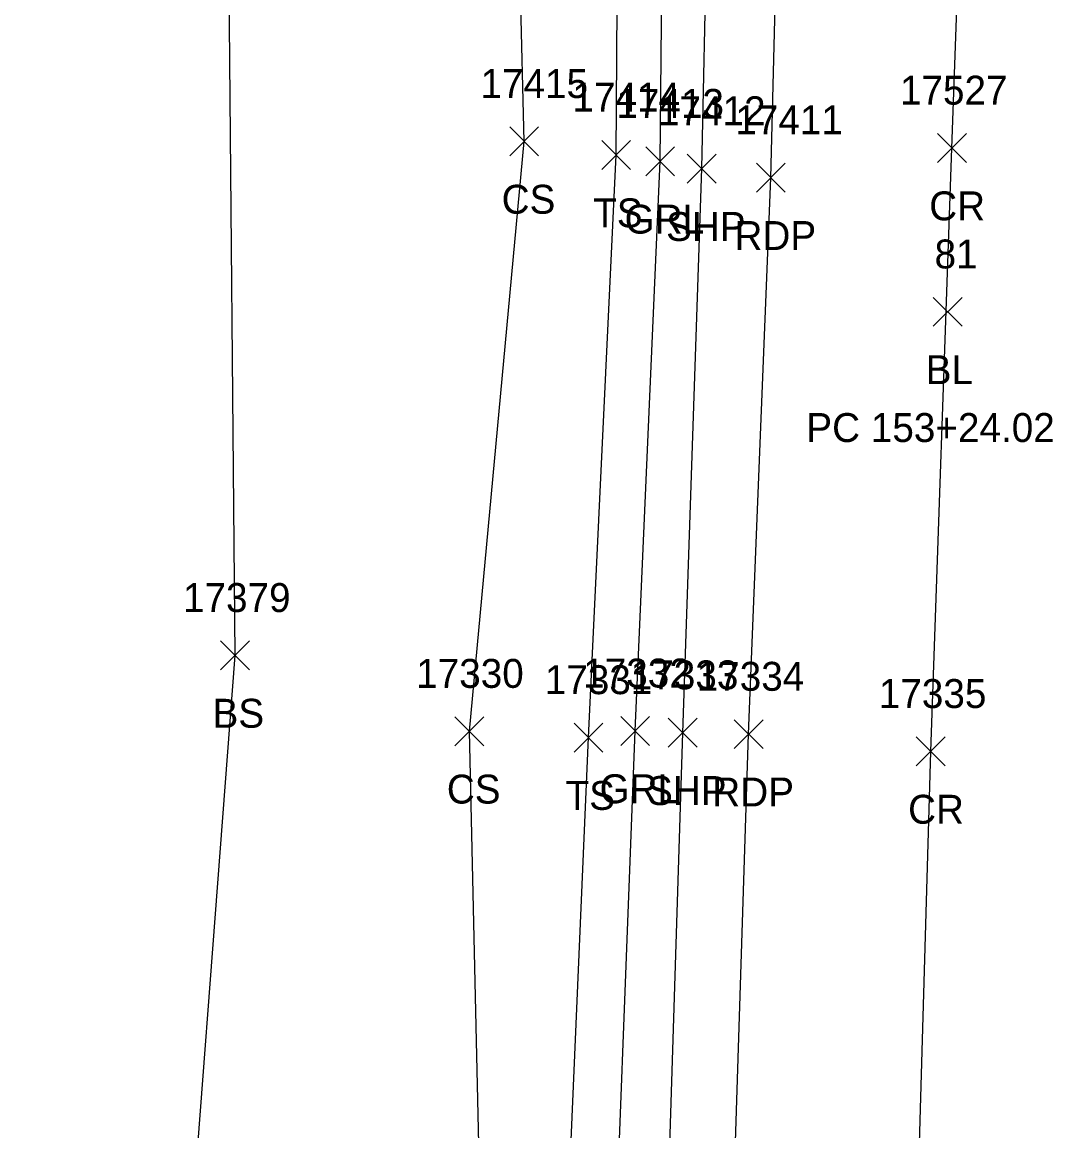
# Model space of a CAD drawing. Extents: x 1439173 to 1457902, y 641926 to 659889.
# Drawn here: x 1445653.5 to 1445724.7, y 657344 to 657420.7 of the extents above; entities that cross this region are included whole.
import ezdxf

# ---------------------------------------------------------------- set-up
doc = ezdxf.new("R2010")
doc.units = 0
for name, color, linetype in [('C_A', 7, 'Continuous'), ('C_C', 7, 'Continuous'), ('C_I', 7, 'Continuous'), ('C_TIC', 7, 'Continuous'), ('L_A', 7, 'Continuous'), ('L_I', 7, 'Continuous'), ('L_TIC', 7, 'Continuous'), ('LELB', 7, 'Continuous'), ('P_A', 7, 'Continuous'), ('P_I', 7, 'Continuous'), ('P_TIC', 7, 'Continuous'), ('PET', 7, 'Continuous'), ('PRC', 7, 'Continuous'), ('PSP', 7, 'Continuous'), ('R_A', 7, 'Continuous'), ('R_I', 7, 'Continuous'), ('R_TIC', 7, 'Continuous'), ('RGR', 7, 'Continuous')]:
    doc.layers.add(name, color=color, linetype=linetype)

msp = doc.modelspace()

# ---------------------------------------------------------------- linework, layer by layer
at = {"layer": 'C_TIC'}
for points in [[(1445716.433, 657399.661), (1445718.433, 657401.661)], [(1445718.433, 657399.661), (1445716.433, 657401.661)]]:
    msp.add_lwpolyline(points, dxfattribs=at)
at = {"layer": 'L_TIC'}
for points in [[(1445687.168, 657411.444), (1445689.168, 657413.444)], [(1445689.168, 657411.444), (1445687.168, 657413.444)], [(1445693.525, 657410.503), (1445695.525, 657412.503)], [(1445695.525, 657410.503), (1445693.525, 657412.503)], [(1445667.182, 657375.906), (1445669.182, 657377.906)], [(1445669.182, 657375.906), (1445667.182, 657377.906)], [(1445683.378, 657370.663), (1445685.378, 657372.663)], [(1445685.378, 657370.663), (1445683.378, 657372.663)], [(1445691.615, 657370.228), (1445693.615, 657372.228)], [(1445693.615, 657370.228), (1445691.615, 657372.228)]]:
    msp.add_lwpolyline(points, dxfattribs=at)
at = {"layer": 'LELB'}
for points in [[(1445642.862, 657045.103), (1445645.463, 657054.825), (1445646.423, 657101.243), (1445650.519, 657150.775), (1445651.567, 657200.3), (1445656.964, 657244.137), (1445659.963, 657284.831), (1445664.245, 657325.13), (1445668.182, 657376.906), (1445667.752, 657425.726), (1445669.112, 657470.989), (1445668.711, 657486.989), (1445668.029, 657506.193), (1445662.981, 657533.029), (1445649.94, 657558.052), (1445636.702, 657573.037)], [(1445650.233, 656711.755), (1445647.658, 656736.62), (1445649.731, 656770.676), (1445651.412, 656805.999), (1445649.645, 656830.016), (1445646.211, 656859.33), (1445649.74, 656920.32), (1445654.779, 656940.997), (1445654.218, 656956.298), (1445663.48, 656998.565), (1445672.675, 657025.791), (1445670.341, 657078.532), (1445676.355, 657121.774), (1445679.067, 657170.344), (1445681.766, 657226.913), (1445684.625, 657279.221), (1445685.419, 657325.772), (1445684.378, 657371.663), (1445688.168, 657412.444), (1445687.414, 657443.563)], [(1445669.082, 656788.219), (1445670.628, 656835.19), (1445672.757, 656885.93), (1445674.431, 656944.033), (1445676.193, 656977.63), (1445678.802, 657024.137), (1445680.157, 657078.859), (1445681.923, 657121.792), (1445685.157, 657169.952), (1445686.836, 657226.498), (1445689.815, 657278.838), (1445690.633, 657325.186), (1445692.615, 657371.228), (1445694.525, 657411.503), (1445694.734, 657442.586)]]:
    msp.add_lwpolyline(points, dxfattribs=at)
at = {"layer": 'P_TIC'}
for points in [[(1445716.732, 657410.987), (1445718.732, 657412.987)], [(1445718.732, 657410.987), (1445716.732, 657412.987)], [(1445699.438, 657409.563), (1445701.438, 657411.563)], [(1445701.438, 657409.563), (1445699.438, 657411.563)], [(1445704.215, 657408.936), (1445706.215, 657410.936)], [(1445706.215, 657408.936), (1445704.215, 657410.936)], [(1445698.126, 657370.561), (1445700.126, 657372.561)], [(1445700.126, 657370.561), (1445698.126, 657372.561)], [(1445702.684, 657370.461), (1445704.684, 657372.461)], [(1445704.684, 657370.461), (1445702.684, 657372.461)], [(1445715.271, 657369.269), (1445717.271, 657371.269)], [(1445717.271, 657369.269), (1445715.271, 657371.269)]]:
    msp.add_lwpolyline(points, dxfattribs=at)
at = {"layer": 'PET'}
msp.add_lwpolyline([(1445674.064, 656787.968), (1445676.132, 656836.054), (1445678.446, 656885.325), (1445680.214, 656944.21), (1445684.768, 656943.573), (1445686.719, 656976.699), (1445688.686, 657024.271), (1445691.253, 657078.976), (1445693.139, 657120.789), (1445695.32, 657171.421), (1445697.694, 657225.983), (1445700.127, 657278.721), (1445702.209, 657325.194), (1445703.684, 657371.461), (1445705.215, 657409.936), (1445706.049, 657442.806)], dxfattribs=at)
at = {"layer": 'PRC'}
msp.add_lwpolyline([(1445688.915, 656739.661), (1445692.117, 656804.685), (1445693.142, 656836.419), (1445695.631, 656884.56), (1445697.728, 656942.86), (1445699.525, 656975.93), (1445701.274, 657023.034), (1445703.693, 657077.997), (1445705.963, 657118.624), (1445708.355, 657172.578), (1445710.804, 657225.132), (1445713.111, 657277.873), (1445714.933, 657324.032), (1445716.271, 657370.269), (1445717.732, 657411.987), (1445719.325, 657456.295)], dxfattribs=at)
at = {"layer": 'PSP'}
msp.add_lwpolyline([(1445680.214, 656944.21), (1445681.459, 656976.964), (1445683.201, 657024.664), (1445685.971, 657078.853), (1445688.383, 657121.041), (1445690.339, 657171.433), (1445693.147, 657225.87), (1445694.74, 657279.057), (1445697.675, 657325.536), (1445699.126, 657371.561), (1445700.438, 657410.563), (1445701.14, 657442.773)], dxfattribs=at)
at = {"layer": 'R_TIC'}
for points in [[(1445696.566, 657410.069), (1445698.566, 657412.069)], [(1445698.566, 657410.069), (1445696.566, 657412.069)], [(1445694.838, 657370.686), (1445696.838, 657372.686)], [(1445696.838, 657370.686), (1445694.838, 657372.686)]]:
    msp.add_lwpolyline(points, dxfattribs=at)
at = {"layer": 'RGR'}
msp.add_lwpolyline([(1445671.829, 656788.081), (1445673.756, 656836.39), (1445675.74, 656885.75), (1445677.374, 656944.256), (1445679.001, 656977.256), (1445681.141, 657024.777), (1445683.767, 657078.985), (1445685.727, 657121.162), (1445687.634, 657171.336), (1445689.998, 657226.471), (1445692.059, 657279.066), (1445694.07, 657325.42), (1445695.838, 657371.686), (1445697.566, 657411.069), (1445697.86, 657442.223)], dxfattribs=at)

# ---------------------------------------------------------------- texts
at = {"layer": 'C_A'}
msp.add_text('BL', height=2, dxfattribs=at).set_placement((1445715.921, 657395.661))
at = {"layer": 'C_C'}
msp.add_text('PC 153+24.02', height=2, dxfattribs=at).set_placement((1445707.669, 657391.661))
at = {"layer": 'C_I'}
msp.add_text('81', height=2, dxfattribs=at).set_placement((1445716.535, 657403.661))
at = {"layer": 'L_A'}
for s, p in [('CS', (1445686.609, 657407.444)), ('TS', (1445692.935, 657406.503)), ('BS', (1445666.623, 657371.906)), ('CS', (1445682.819, 657366.663)), ('TS', (1445691.024, 657366.228))]:
    msp.add_text(s, height=2, dxfattribs=at).set_placement(p)
at = {"layer": 'L_I'}
for s, p in [('17415', (1445685.144, 657415.444)), ('17414', (1445691.502, 657414.503)), ('17379', (1445664.583, 657379.906)), ('17330', (1445680.701, 657374.663)), ('17331', (1445689.591, 657374.228))]:
    msp.add_text(s, height=2, dxfattribs=at).set_placement(p)
at = {"layer": 'P_A'}
for s, p in [('CR', (1445716.165, 657406.987)), ('SHP', (1445697.974, 657405.563)), ('RDP', (1445702.704, 657404.936)), ('SHP', (1445696.661, 657366.561)), ('RDP', (1445701.172, 657366.461)), ('CR', (1445714.704, 657365.269))]:
    msp.add_text(s, height=2, dxfattribs=at).set_placement(p)
at = {"layer": 'P_I'}
for s, p in [('17527', (1445714.142, 657414.987)), ('17412', (1445697.415, 657413.563)), ('17411', (1445702.759, 657412.936)), ('17333', (1445695.535, 657374.561)), ('17334', (1445700.093, 657374.461)), ('17335', (1445712.68, 657373.269))]:
    msp.add_text(s, height=2, dxfattribs=at).set_placement(p)
at = {"layer": 'R_A'}
for p in [(1445695.109, 657406.069), (1445693.381, 657366.686)]:
    msp.add_text('GRL', height=2, dxfattribs=at).set_placement(p)
at = {"layer": 'R_I'}
for s, p in [('17413', (1445694.542, 657414.069)), ('17332', (1445692.247, 657374.686))]:
    msp.add_text(s, height=2, dxfattribs=at).set_placement(p)

doc.saveas('drawing.dxf')
